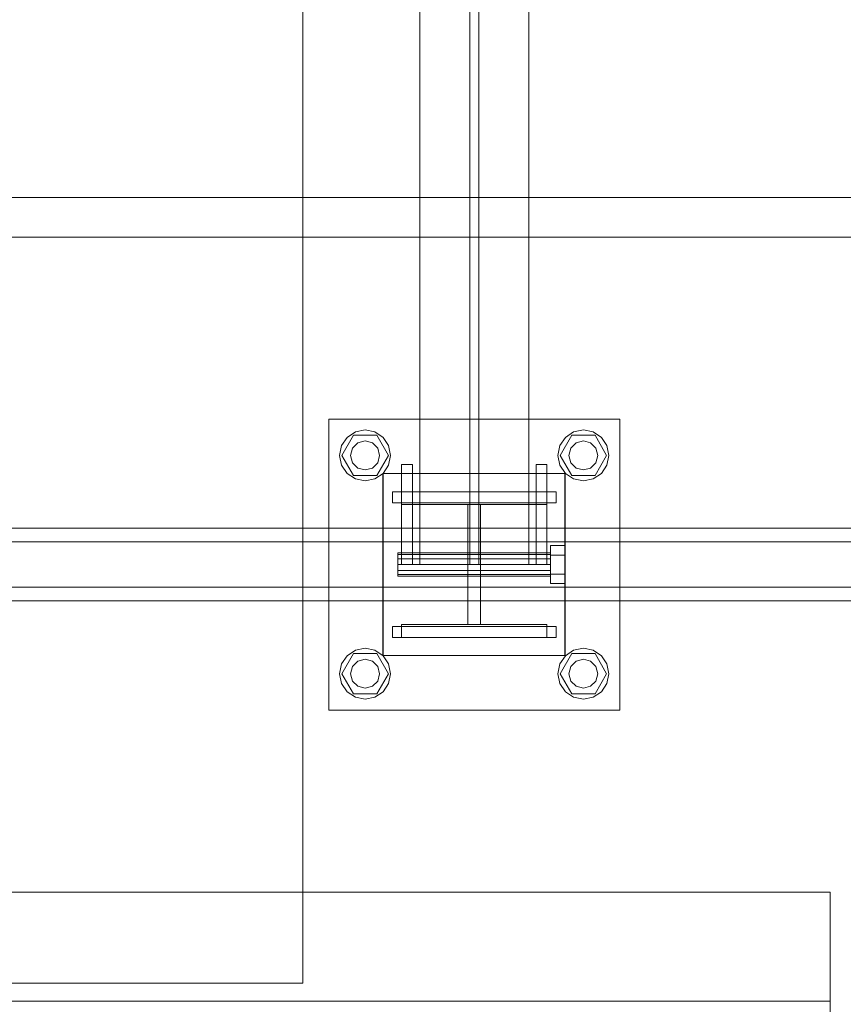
# Model space of a CAD drawing. Header units: millimetres. Extents: x -1970 to 61924, y -58230 to 6847.
# Tile 372 of 656: x 4169 to 4621, y -18672 to -18130. Entities that reach past the tile are written whole.
import ezdxf

# ---------------------------------------------------------------- set-up
doc = ezdxf.new("R2010")
doc.units = ezdxf.units.MM
doc.layers.add('superior_C01', color=7, linetype='Continuous', lineweight=0)
doc.layers.add('superior_tolva', color=7, linetype='Continuous', lineweight=0)

msp = doc.modelspace()

# ---------------------------------------------------------------- linework, layer by layer
at = {"layer": 'superior_C01'}
for p, q in [((4388.457, -17570), (4388.457, -18430)), ((4415.957, -17570), (4415.957, -18430)), ((4420.957, -18430), (4420.957, -17570)), ((4448.457, -18430), (4448.457, -17570)), ((4734.419, -18228.298), (3790.259, -18228.298)), ((3791.867, -18228.298), (4736.026, -18228.298)), ((10242.208, -18250), (1103.221, -18250)), ((1104.577, -18250), (10243.564, -18250)), ((4338.457, -18510), (4338.457, -18350)), ((4338.457, -18350), (4498.457, -18350)), ((4498.457, -18350), (4498.457, -18510)), ((4348.557, -18360.101), (4353.099, -18357.066)), ((4353.099, -18357.066), (4358.457, -18356)), ((4358.457, -18356), (4363.814, -18357.066)), ((4363.814, -18357.066), (4368.356, -18360.101)), ((4468.557, -18360.101), (4473.099, -18357.066)), ((4473.099, -18357.066), (4478.457, -18356)), ((4478.457, -18356), (4483.814, -18357.066)), ((4483.814, -18357.066), (4488.356, -18360.101)), ((4345.522, -18364.642), (4348.557, -18360.101)), ((4345.657, -18370), (4352.057, -18358.915)), ((4351.529, -18366), (4354.457, -18363.072)), ((4352.057, -18358.915), (4364.857, -18358.915)), ((4354.457, -18363.072), (4358.457, -18362)), ((4358.457, -18362), (4362.457, -18363.072)), ((4362.457, -18363.072), (4365.385, -18366)), ((4364.857, -18358.915), (4371.257, -18370)), ((4368.356, -18360.101), (4371.391, -18364.642)), ((4465.522, -18364.642), (4468.557, -18360.101)), ((4465.657, -18370), (4472.057, -18358.915)), ((4471.529, -18366), (4474.457, -18363.072)), ((4472.057, -18358.915), (4484.857, -18358.915)), ((4474.457, -18363.072), (4478.457, -18362)), ((4478.457, -18362), (4482.457, -18363.072)), ((4482.457, -18363.072), (4485.385, -18366)), ((4484.857, -18358.915), (4491.257, -18370)), ((4488.356, -18360.101), (4491.391, -18364.642)), ((4344.457, -18370), (4345.522, -18364.642)), ((4350.457, -18370), (4351.529, -18366)), ((4365.385, -18366), (4366.457, -18370)), ((4371.391, -18364.642), (4372.457, -18370)), ((4464.457, -18370), (4465.522, -18364.642)), ((4470.457, -18370), (4471.529, -18366)), ((4485.385, -18366), (4486.457, -18370)), ((4491.391, -18364.642), (4492.457, -18370)), ((4345.522, -18375.358), (4344.457, -18370)), ((4352.057, -18381.085), (4345.657, -18370)), ((4351.529, -18374), (4350.457, -18370)), ((4354.457, -18376.928), (4351.529, -18374)), ((4365.385, -18374), (4362.457, -18376.928)), ((4371.257, -18370), (4364.857, -18381.085)), ((4366.457, -18370), (4365.385, -18374)), ((4372.457, -18370), (4371.391, -18375.358)), ((4465.522, -18375.358), (4464.457, -18370)), ((4472.057, -18381.085), (4465.657, -18370)), ((4471.529, -18374), (4470.457, -18370)), ((4474.457, -18376.928), (4471.529, -18374)), ((4485.385, -18374), (4482.457, -18376.928)), ((4491.257, -18370), (4484.857, -18381.085)), ((4486.457, -18370), (4485.385, -18374)), ((4492.457, -18370), (4491.391, -18375.358)), ((4348.557, -18379.899), (4345.522, -18375.358)), ((4358.457, -18378), (4354.457, -18376.928)), ((4362.457, -18376.928), (4358.457, -18378)), ((4371.391, -18375.358), (4368.356, -18379.899)), ((4378.457, -18430), (4378.457, -18375)), ((4378.457, -18375), (4384.457, -18375)), ((4384.457, -18430), (4384.457, -18375)), ((4452.457, -18430), (4452.457, -18375)), ((4452.457, -18375), (4458.457, -18375)), ((4458.457, -18430), (4458.457, -18375)), ((4468.557, -18379.899), (4465.522, -18375.358)), ((4478.457, -18378), (4474.457, -18376.928)), ((4482.457, -18376.928), (4478.457, -18378)), ((4491.391, -18375.358), (4488.356, -18379.899)), ((4353.099, -18382.934), (4348.557, -18379.899)), ((4364.857, -18381.085), (4352.057, -18381.085)), ((4358.457, -18384), (4353.099, -18382.934)), ((4363.814, -18382.934), (4358.457, -18384)), ((4368.356, -18379.899), (4363.814, -18382.934)), ((4368.187, -18480), (4368.187, -18380)), ((4368.187, -18380), (4468.187, -18380)), ((4368.457, -18480), (4368.457, -18380)), ((4368.457, -18380), (4468.457, -18380)), ((4468.187, -18380), (4468.187, -18480)), ((4468.457, -18380), (4468.457, -18480)), ((4473.099, -18382.934), (4468.557, -18379.899)), ((4484.857, -18381.085), (4472.057, -18381.085)), ((4478.457, -18384), (4473.099, -18382.934)), ((4483.814, -18382.934), (4478.457, -18384)), ((4488.356, -18379.899), (4483.814, -18382.934)), ((4373.457, -18390), (4463.457, -18390)), ((4373.457, -18396), (4373.457, -18390)), ((4378.457, -18397), (4378.457, -18390)), ((4378.457, -18390), (4458.457, -18390)), ((4458.457, -18390), (4458.457, -18397)), ((4463.457, -18396), (4463.457, -18390)), ((4373.457, -18396), (4463.457, -18396)), ((4458.457, -18397), (4378.457, -18397)), ((4414.957, -18463), (4414.957, -18397)), ((4414.957, -18397), (4421.957, -18397)), ((4421.957, -18397), (4421.957, -18463)), ((4905.916, -18410), (3750.355, -18410)), ((3761.139, -18410), (4916.701, -18410)), ((4982.757, -18410), (3827.195, -18410)), ((3840.676, -18410), (4996.238, -18410)), ((4903.985, -18417.5), (3826.611, -18417.5)), ((3841.26, -18417.5), (4918.633, -18417.5)), ((4460.457, -18424.8), (4460.457, -18419.6)), ((4468.457, -18419.6), (4460.457, -18419.6)), ((4468.457, -18419.6), (4468.457, -18424.8)), ((4376.457, -18424.457), (4376.457, -18423.6)), ((4460.457, -18423.6), (4376.457, -18423.6)), ((4376.457, -18424.457), (4376.457, -18426.8)), ((4376.457, -18424.457), (4460.457, -18424.457)), ((4376.457, -18426.8), (4376.457, -18430)), ((4376.457, -18426.8), (4460.457, -18426.8)), ((4460.457, -18423.6), (4460.457, -18424.457)), ((4460.457, -18424.457), (4460.457, -18426.8)), ((4460.457, -18424.8), (4460.457, -18435.2)), ((4460.457, -18424.8), (4468.457, -18424.8)), ((4460.457, -18426.8), (4460.457, -18430)), ((4468.457, -18424.8), (4468.457, -18435.2)), ((4376.457, -18430), (4376.457, -18433.2)), ((4376.457, -18430), (4460.457, -18430)), ((4376.457, -18433.2), (4376.457, -18435.543)), ((4376.457, -18433.2), (4460.457, -18433.2)), ((4378.457, -18430), (4384.457, -18430)), ((4448.457, -18430), (4388.457, -18430)), ((4420.957, -18430), (4415.957, -18430)), ((4452.457, -18430), (4458.457, -18430)), ((4460.457, -18430), (4460.457, -18433.2)), ((4460.457, -18433.2), (4460.457, -18435.543)), ((4376.457, -18435.543), (4376.457, -18436.4)), ((4376.457, -18435.543), (4460.457, -18435.543)), ((4376.457, -18436.4), (4460.457, -18436.4)), ((4460.457, -18435.2), (4460.457, -18440.4)), ((4460.457, -18435.2), (4468.457, -18435.2)), ((4460.457, -18435.543), (4460.457, -18436.4)), ((4468.457, -18435.2), (4468.457, -18440.4)), ((3826.611, -18442.5), (4903.985, -18442.5)), ((3841.26, -18442.5), (4918.633, -18442.5)), ((4460.457, -18440.4), (4468.457, -18440.4)), ((3750.355, -18450), (4905.916, -18450)), ((3761.139, -18450), (4916.701, -18450)), ((3827.195, -18450), (4982.757, -18450)), ((3840.676, -18450), (4996.238, -18450)), ((4373.457, -18464), (4463.457, -18464)), ((4373.457, -18470), (4373.457, -18464)), ((4378.457, -18470), (4378.457, -18463)), ((4378.457, -18463), (4458.457, -18463)), ((4421.957, -18463), (4414.957, -18463)), ((4458.457, -18463), (4458.457, -18470)), ((4463.457, -18470), (4463.457, -18464)), ((4373.457, -18470), (4463.457, -18470)), ((4458.457, -18470), (4378.457, -18470)), ((4353.099, -18477.066), (4358.457, -18476)), ((4358.457, -18476), (4363.814, -18477.066)), ((4473.099, -18477.066), (4478.457, -18476)), ((4478.457, -18476), (4483.814, -18477.066)), ((4345.522, -18484.642), (4348.557, -18480.101)), ((4345.657, -18490), (4352.057, -18478.915)), ((4348.557, -18480.101), (4353.099, -18477.066)), ((4352.057, -18478.915), (4364.857, -18478.915)), ((4354.457, -18483.072), (4358.457, -18482)), ((4358.457, -18482), (4362.457, -18483.072)), ((4363.814, -18477.066), (4368.356, -18480.101)), ((4364.857, -18478.915), (4371.257, -18490)), ((4468.187, -18480), (4368.187, -18480)), ((4368.356, -18480.101), (4371.391, -18484.642)), ((4468.457, -18480), (4368.457, -18480)), ((4465.522, -18484.642), (4468.557, -18480.101)), ((4465.657, -18490), (4472.057, -18478.915)), ((4468.557, -18480.101), (4473.099, -18477.066)), ((4472.057, -18478.915), (4484.857, -18478.915)), ((4474.457, -18483.072), (4478.457, -18482)), ((4478.457, -18482), (4482.457, -18483.072)), ((4483.814, -18477.066), (4488.356, -18480.101)), ((4484.857, -18478.915), (4491.257, -18490)), ((4488.356, -18480.101), (4491.391, -18484.642)), ((4344.457, -18490), (4345.522, -18484.642)), ((4350.457, -18490), (4351.529, -18486)), ((4351.529, -18486), (4354.457, -18483.072)), ((4362.457, -18483.072), (4365.385, -18486)), ((4365.385, -18486), (4366.457, -18490)), ((4371.391, -18484.642), (4372.457, -18490)), ((4464.457, -18490), (4465.522, -18484.642)), ((4470.457, -18490), (4471.529, -18486)), ((4471.529, -18486), (4474.457, -18483.072)), ((4482.457, -18483.072), (4485.385, -18486)), ((4485.385, -18486), (4486.457, -18490)), ((4491.391, -18484.642), (4492.457, -18490)), ((4345.522, -18495.358), (4344.457, -18490)), ((4352.057, -18501.085), (4345.657, -18490)), ((4351.529, -18494), (4350.457, -18490)), ((4371.257, -18490), (4364.857, -18501.085)), ((4366.457, -18490), (4365.385, -18494)), ((4372.457, -18490), (4371.391, -18495.358)), ((4465.522, -18495.358), (4464.457, -18490)), ((4472.057, -18501.085), (4465.657, -18490)), ((4471.529, -18494), (4470.457, -18490)), ((4491.257, -18490), (4484.857, -18501.085)), ((4486.457, -18490), (4485.385, -18494)), ((4492.457, -18490), (4491.391, -18495.358)), ((4348.557, -18499.899), (4345.522, -18495.358)), ((4354.457, -18496.928), (4351.529, -18494)), ((4358.457, -18498), (4354.457, -18496.928)), ((4362.457, -18496.928), (4358.457, -18498)), ((4365.385, -18494), (4362.457, -18496.928)), ((4371.391, -18495.358), (4368.356, -18499.899)), ((4468.557, -18499.899), (4465.522, -18495.358)), ((4474.457, -18496.928), (4471.529, -18494)), ((4478.457, -18498), (4474.457, -18496.928)), ((4482.457, -18496.928), (4478.457, -18498)), ((4485.385, -18494), (4482.457, -18496.928)), ((4491.391, -18495.358), (4488.356, -18499.899)), ((4353.099, -18502.934), (4348.557, -18499.899)), ((4364.857, -18501.085), (4352.057, -18501.085)), ((4358.457, -18504), (4353.099, -18502.934)), ((4363.814, -18502.934), (4358.457, -18504)), ((4368.356, -18499.899), (4363.814, -18502.934)), ((4473.099, -18502.934), (4468.557, -18499.899)), ((4484.857, -18501.085), (4472.057, -18501.085)), ((4478.457, -18504), (4473.099, -18502.934)), ((4483.814, -18502.934), (4478.457, -18504)), ((4488.356, -18499.899), (4483.814, -18502.934)), ((4498.457, -18510), (4338.457, -18510))]:
    msp.add_line(p, q, dxfattribs=at)
at = {"layer": 'superior_tolva'}
for p, q in [((4324.2, -17340), (4324.2, -18660)), ((2634.2, -18610), (4614.2, -18610)), ((4614.2, -18610), (4614.2, -18680)), ((4614.2, -18610), (4614.2, -18670)), ((4324.2, -18660), (3524.2, -18660)), ((2634.2, -18670), (4614.2, -18670)), ((4614.2, -18670), (4614.2, -18680))]:
    msp.add_line(p, q, dxfattribs=at)

doc.saveas('drawing.dxf')
